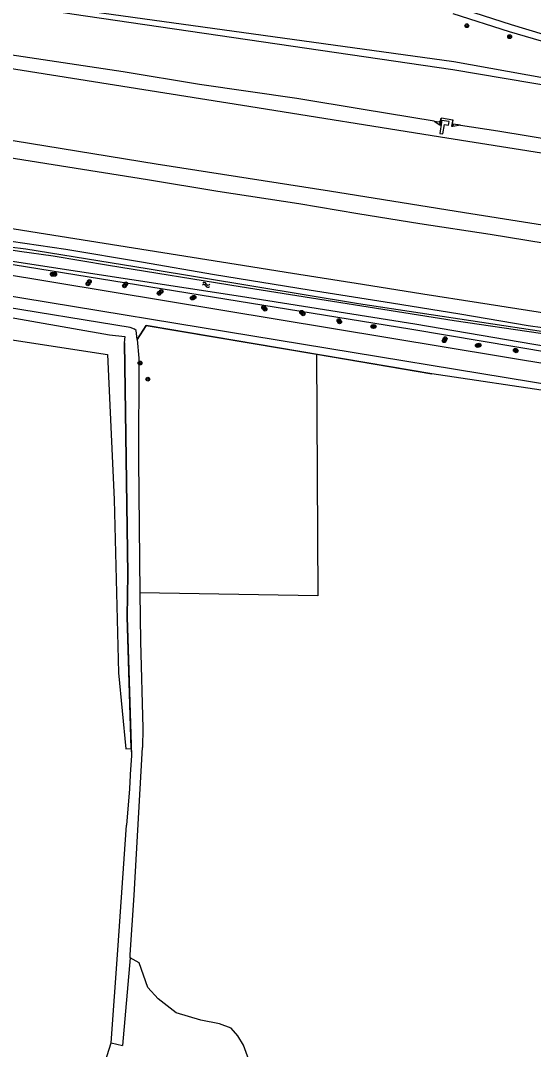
# Model space of a CAD drawing. Extents: x 132994 to 136000, y 393499 to 395512.
# Drawn here: x 134032.8 to 134140.8, y 393952.7 to 394169.4 of the extents above; entities that cross this region are included whole.
import ezdxf

# ---------------------------------------------------------------- set-up
doc = ezdxf.new("R2010")
doc.units = 0
for name, color, linetype in [('gg-afsc-hekwerk', 7, 'Continuous'), ('gg-afsc-lijn draadraster', 7, 'Continuous'), ('gg-afsc-muur', 7, 'Continuous'), ('gg-knt-BGT kruinlijn', 7, 'Continuous'), ('gg-knt-bronhoudergrens', 7, 'Continuous'), ('gg-knt-onverhard', 7, 'Continuous'), ('gg-knt-verharding', 7, 'Continuous'), ('gg-kntw-bovenkant insteek waterloop', 7, 'Continuous'), ('gt-grn-groengrens', 7, 'Continuous'), ('gt-symb-boom', 7, 'Continuous'), ('gt-symb-watersymbool', 7, 'Continuous'), ('gx-grn-maaiveld', 7, 'Continuous')]:
    doc.layers.add(name, color=color, linetype=linetype)

# ---------------------------------------------------------------- blocks, each defined once
blk = doc.blocks.new('gt0-BOOM')
at = {"layer": 'gt-symb-boom'}
for radius in [0.4, 0.2]:
    blk.add_circle((0, 0), radius, dxfattribs=at)
blk = doc.blocks.new('gt0-WA')
at = {"layer": 'gt-symb-watersymbool'}
for centre, start, end in [((-0.32, 0.02), 28.0725, 151.9275), ((0.43, 0.42), 208.0725, 331.9275), ((-0.32, -0.43), 28.0725, 151.9275), ((0.43, -0.03), 208.0725, 331.9275)]:
    blk.add_arc(centre, 0.425, start, end, dxfattribs=at)

msp = doc.modelspace()

# ---------------------------------------------------------------- linework, layer by layer
at = {"layer": 'gg-afsc-hekwerk'}
for points in [[(134054.66, 394101.57), (134054.72, 394101.55), (134055.43, 394052.82), (134055.24, 394043.87), (134056.18, 394014.6), (134055.88, 394010.73), (134055.88, 394010.54)], [(134055.88, 394010.54), (134055.75, 394007.66), (134055.15, 394000)], [(134055.88, 394010.54), (134055.75, 394007.66), (134055.15, 394000)], [(134051.91, 393954.14), (134053.28, 393973.67), (134055.15, 394000)]]:
    msp.add_lwpolyline(points, dxfattribs=at)
at = {"layer": 'gg-afsc-lijn draadraster'}
msp.add_lwpolyline([(134119.45, 394095.06), (134059.24, 394105.25), (134057.36, 394102.28)], dxfattribs=at)
at = {"layer": 'gg-afsc-muur'}
for p, q in [((134121.38, 394148.87), (134121.2, 394147.49)), ((134123.78, 394147.11), (134123.84, 394147.65)), ((134123.92, 394148.4), (134123.93, 394148.47))]:
    msp.add_line(p, q, dxfattribs=at)
at = {"layer": 'gg-knt-BGT kruinlijn'}
for p, q in [((134027.26, 394123.5), (134042.32, 394121.27)), ((134042.32, 394121.27), (134058.31, 394118.61)), ((134058.31, 394118.61), (134073.68, 394115.93)), ((134073.68, 394115.93), (134093.61, 394112.74)), ((134093.61, 394112.74), (134110.94, 394110.01)), ((134110.94, 394110.01), (134125.34, 394107.65)), ((134125.34, 394107.65), (134139.7, 394105.23)), ((134139.7, 394105.23), (134159.44, 394102.33))]:
    msp.add_line(p, q, dxfattribs=at)
for points in [[(134204.86, 394145.92), (134173.33, 394150.7), (134123.81, 394159.04), (134043.61, 394170.81), (134023.1, 394174.02)], [(134037.36, 394172.87), (134043.74, 394171.93), (134124.06, 394160.82), (134173.52, 394151.88), (134226.49, 394146.39), (134278.52, 394135.56), (134320.83, 394131.3), (134360.41, 394122.75), (134423.06, 394113.51), (134518.32, 394101.09), (134572.71, 394097.47)]]:
    msp.add_lwpolyline(points, dxfattribs=at)
at = {"layer": 'gg-knt-bronhoudergrens'}
msp.add_line((134157.72, 394089.26), (134119.45, 394095.06), dxfattribs=at)
at = {"layer": 'gg-knt-onverhard'}
msp.add_lwpolyline([(134124.31, 394172.38), (134136.15, 394168.58), (134142.86, 394166.58), (134147.14, 394165.42), (134150.05, 394164.68), (134155.26, 394163.49), (134161.15, 394162.32), (134167.91, 394161.16), (134174.74, 394160.16)], dxfattribs=at)
at = {"layer": 'gg-knt-verharding'}
msp.add_line((134000, 394116.5), (134157.93, 394090.51), dxfattribs=at)
at = {"layer": 'gg-kntw-bovenkant insteek waterloop'}
for points in [[(134057.36, 394102.28), (134057.19, 394104.13), (134056.78, 394104.46), (134055.93, 394104.77), (134026.59, 394109.59), (134026.32, 394107.65)], [(134026.32, 394107.65), (134051.54, 394103.27), (134054.74, 394102.88), (134054.66, 394101.57)]]:
    msp.add_lwpolyline(points, dxfattribs=at)
at = {"layer": 'gt-grn-groengrens'}
msp.add_lwpolyline([(134123.87, 394170.94), (134135.7, 394167.14), (134142.44, 394165.14)], dxfattribs=at)
at = {"layer": 'gx-grn-maaiveld'}
for p, q in [((134119.94, 394148.28), (134120.97, 394148.11)), ((134119.94, 394148.28), (134121.1, 394147.5)), ((134121.18, 394148.08), (134120.97, 394148.11)), ((134121.1, 394147.5), (134121.18, 394148.08)), ((134123.83, 394148.49), (134121.48, 394148.85)), ((134123.74, 394147.77), (134123.83, 394148.49)), ((134123.9, 394147.64), (134123.83, 394147.11)), ((134125.45, 394147.4), (134123.83, 394147.11)), ((134125.45, 394147.4), (134123.9, 394147.64)), ((134000, 394120.91), (134158.62, 394094.62)), ((134095.1, 394099.18), (134119.45, 394095.06)), ((134055.88, 393972.03), (134054.28, 393953.57)), ((134051.91, 393954.14), (134054.28, 393953.57))]:
    msp.add_line(p, q, dxfattribs=at)
for points in [[(134091, 394153.04), (134070.51, 394156.01), (134054.4, 394158.61), (134027.71, 394162.64)], [(134197.96, 394132.56), (134162.42, 394138.34), (134122.59, 394144.64), (134079.54, 394151.53), (134024.27, 394160.36)], [(133933.9, 394159.68), (133961.45, 394155.38), (133992.39, 394150.39), (134024.72, 394145.21), (134061.36, 394139.29), (134097.89, 394133.55), (134126.32, 394129.04), (134168.92, 394122.25), (134195.28, 394118.1)], [(133933.42, 394156.15), (133938.88, 394155.3), (133965.44, 394151.19), (133993.66, 394146.55), (134009.25, 394143.92), (134025.05, 394141.47), (134039.71, 394139.1), (134059.53, 394135.97), (134074.36, 394133.52), (134091.39, 394130.89), (134103.81, 394128.8), (134116.88, 394126.72), (134131.68, 394124.43), (134143.26, 394122.58), (134157.3, 394120.29), (134173.67, 394117.61), (134193.4, 394114.39), (134194.73, 394114.18)], [(134119.94, 394148.28), (134104.96, 394150.73), (134091, 394153.04)], [(134121.1, 394147.5), (134121.24, 394147.48), (134121.48, 394148.85)], [(134121.74, 394145.58), (134122.09, 394147.58), (134122.94, 394147.44), (134123, 394147.77), (134123.05, 394148.16), (134121.48, 394148.41), (134121.42, 394148.04), (134121.11, 394145.66), (134121.74, 394145.58)], [(134121.18, 394148.08), (134121.19, 394148.08), (134121.37, 394148.87), (134121.48, 394148.85)], [(134123.83, 394147.11), (134123.66, 394147.13), (134123.73, 394147.66)], [(134123.73, 394147.66), (134123.71, 394147.66), (134123.74, 394147.77)], [(134123.9, 394147.64), (134123.79, 394147.65), (134123.73, 394147.66)], [(134123.74, 394147.77), (134123.94, 394148.47), (134123.83, 394148.49)], [(134125.45, 394147.4), (134133.31, 394146.21), (134165.26, 394140.95), (134182.4, 394138.12), (134198.1, 394135.61)], [(134192.86, 394099.86), (134190.47, 394100.25), (134180.77, 394101.85), (134167.62, 394103.94), (134152.1, 394106.42), (134129.21, 394110.02), (134117.51, 394111.85), (134104.79, 394113.85), (134090.06, 394116.2), (134078.2, 394118.08), (134035, 394124.96), (134025.3, 394126.51), (134023.31, 394126.83), (134022.24, 394127)], [(134159.02, 394096.99), (134115.19, 394104.38), (134023.43, 394119.29), (134022.78, 394119.64), (134022.52, 394120.1), (134022.26, 394120.8), (134022.19, 394121.46), (134022.4, 394121.99), (134023.36, 394122.65)], [(134206.07, 394093.12), (134200.13, 394093.83), (134183.07, 394096.58), (134159.86, 394100.39), (134142.33, 394103.54), (134124.15, 394106.2), (134079.05, 394113.36), (134051.3, 394117.85), (134039.65, 394119.82), (134032.57, 394120.79), (134025.32, 394121.94), (134023.91, 394122.17), (134023.17, 394121.89), (134022.82, 394121.45), (134022.91, 394120.83)], [(134023.36, 394122.65), (134024.63, 394122.59), (134026.96, 394122.19), (134033.94, 394121.35), (134059.48, 394117.21), (134103.96, 394109.86), (134142.92, 394103.92), (134170.09, 394099.44), (134191.93, 394095.98)], [(134205.72, 394090.88), (134203.55, 394090.71), (134193.3, 394092.28), (134171.28, 394095.99), (134115.84, 394105.48), (134079.15, 394111.32), (134033.34, 394118.35), (134023.87, 394119.82), (134023.24, 394120.23), (134022.91, 394120.83)], [(133997.64, 394107.35), (134051.12, 394099.09), (134052.54, 394068.57), (134053.41, 394032.06), (134054.95, 394016.04), (134056.13, 394016.1)], [(134057.36, 394102.28), (134059.24, 394105.25), (134095.1, 394099.18)], [(134057.36, 394102.28), (134057.73, 394098.32), (134057.63, 394076.82), (134057.93, 394048.9)], [(134056.13, 394016.1), (134055.24, 394043.87), (134055.43, 394052.82), (134054.72, 394101.55), (134054.66, 394101.57)], [(134095.1, 394099.18), (134095.4, 394048.3), (134057.93, 394048.9)], [(134057.93, 394048.9), (134058.04, 394038.64), (134058.53, 394020.37), (134058.49, 394016.31)], [(134055.88, 393972.03), (134055.93, 393972.69), (134056.71, 393985.21), (134058.49, 394016.31)], [(134056.13, 394016.1), (134056.18, 394014.6), (134055.88, 394010.73), (134055.88, 394010.54)], [(134051.91, 393954.14), (134053.28, 393973.67), (134055.15, 394000)], [(134081.35, 393949.21), (134079.74, 393953.65), (134078.6, 393955.62), (134077.18, 393957.25), (134074.68, 393958.14), (134070.78, 393958.93), (134065.58, 393960.48), (134061.77, 393963.39), (134059.65, 393965.77), (134057.8, 393971.01), (134055.88, 393972.03)], [(134051.39, 393884.02), (134052.38, 393887.08), (134048.89, 393900.73), (134050.68, 393916.6), (134051.21, 393926.45), (134048.57, 393943.7), (134051.91, 393954.14)]]:
    msp.add_lwpolyline(points, dxfattribs=at)

# ---------------------------------------------------------------- block references
at = {"layer": 'gt-symb-boom'}
for p in [(134126.79, 394168.35), (134135.8, 394166.05), (134039.49, 394116.01), (134040, 394116), (134047.3, 394114.47), (134047, 394114), (134054.7, 394113.57), (134055, 394114), (134062.41, 394112.38), (134062, 394112), (134069, 394111), (134069.32, 394111.16), (134084, 394109), (134084.29, 394108.66), (134092, 394108), (134092.33, 394107.68), (134099.85, 394106.24), (134100, 394106), (134107, 394105), (134107.26, 394104.99), (134122, 394102), (134122.23, 394102.44), (134129, 394101), (134129.39, 394101.08), (134137, 394100), (134137.19, 394099.89), (134057.97, 394097.31), (134059.61, 394093.91)]:
    msp.add_blockref('gt0-BOOM', p, dxfattribs=at)
at = {"layer": 'gt-symb-watersymbool', "rotation": -9.20796905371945}
msp.add_blockref('gt0-WA', (134071.82, 394113.8), dxfattribs=at)

doc.saveas('drawing.dxf')
